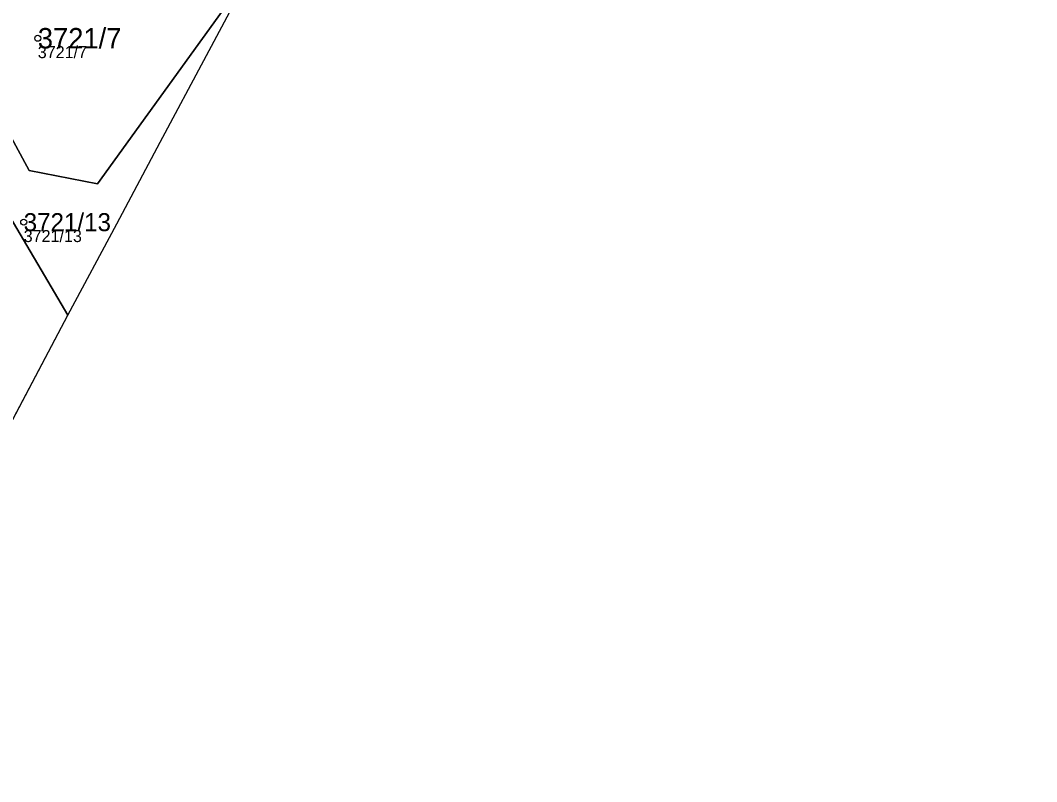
# Model space of a CAD drawing. Extents: x -690132 to -685994, y -975441 to -972444.
# Drawn here: x -687733.5 to -687649, y -975093.8 to -975030.5 of the extents above; entities that cross this region are included whole.
import ezdxf

# ---------------------------------------------------------------- set-up
doc = ezdxf.new("R2010")
doc.units = 0
for name, color, linetype in [('Definiční body', 7, 'Continuous'), ('Hranice parcel', 7, 'Continuous'), ('Parcelní čísla', 7, 'Continuous'), ('Polygon ku', 7, 'Continuous'), ('Polygon parcely', 7, 'Continuous')]:
    doc.layers.add(name, color=color, linetype=linetype)

msp = doc.modelspace()

# ---------------------------------------------------------------- linework, layer by layer
at = {"layer": 'Definiční body'}
for centre in [(-687732.01, -975031.99), (-687733.18, -975047.28)]:
    msp.add_circle(centre, 0.25, dxfattribs=at)
at = {"layer": 'Hranice parcel'}
msp.add_line((-687740.59, -975075.98), (-687729.5, -975055), dxfattribs=at)
for points in [[(-687729.5, -975055), (-687752.57, -975015.79), (-687760.48, -974996.55), (-687767.24, -974977.6), (-687769.03, -974971.44), (-687774.45, -974950.75), (-687778.64, -974925.58), (-687778.32, -974913.85)], [(-687739.78, -975029.95), (-687732.73, -975042.98), (-687727.06, -975044.08), (-687714.15, -975026.18)], [(-687729.5, -975055), (-687725.43, -975047.41), (-687721.85, -975040.64), (-687714.15, -975026.18)]]:
    msp.add_lwpolyline(points, dxfattribs=at)
at = {"layer": 'Polygon ku'}
msp.add_lwpolyline([(-687769.42, -975110.39), (-687743.87, -975082.2), (-687740.59, -975075.98), (-687729.5, -975055), (-687725.43, -975047.41), (-687721.85, -975040.64), (-687714.15, -975026.18), (-687709.65, -975016.98), (-687708.66, -975017.31), (-687707.84, -975017.84), (-687703.88, -975012.19), (-687701.33, -975008.74), (-687689.42, -974992.03), (-687675.89, -974972.28), (-687669.15, -974962.36), (-687662.5, -974952.43), (-687662.81, -974952.36), (-687652.38, -974941.48), (-687649.02, -974937.67)], dxfattribs=at)
at = {"layer": 'Polygon parcely'}
for points in [[(-687762.76, -974986.04), (-687770.2, -974962.7), (-687774.55, -974938.87), (-687777.3, -974921.74), (-687777.26, -974913.87), (-687778.32, -974913.85), (-687778.64, -974925.58), (-687774.45, -974950.75), (-687769.03, -974971.44), (-687767.24, -974977.6), (-687760.48, -974996.55), (-687752.57, -975015.79), (-687729.5, -975055), (-687725.43, -975047.41), (-687721.85, -975040.64), (-687714.15, -975026.18), (-687727.06, -975044.08), (-687732.73, -975042.98), (-687739.78, -975029.95), (-687742.51, -975029.13), (-687754.44, -975008.04)], [(-687732.73, -975042.98), (-687727.06, -975044.08), (-687714.15, -975026.18), (-687709.65, -975016.98), (-687724.84, -975007.67), (-687739.78, -975029.95)]]:
    msp.add_lwpolyline(points, close=True, dxfattribs=at)
msp.add_lwpolyline([(-687827.73, -975045.72), (-687822.23, -975056.68), (-687815.48, -975067.61), (-687810.69, -975074.14), (-687802.69, -975082.48), (-687795.67, -975088.32), (-687783.13, -975093.19), (-687775.57, -975093.78), (-687763.82, -975093.13), (-687754.08, -975090.31), (-687748.68, -975086.41), (-687744.53, -975081.77), (-687740.59, -975075.98), (-687729.5, -975055), (-687752.57, -975015.79), (-687760.48, -974996.55), (-687767.24, -974977.6), (-687769.03, -974971.44), (-687774.45, -974950.75), (-687778.64, -974925.58)], dxfattribs=at)

# ---------------------------------------------------------------- texts
at = {"layer": 'Definiční body'}
for s, p in [('3721/7', (-687732.01, -975033.646)), ('3721/13', (-687733.18, -975048.936))]:
    msp.add_text(s, height=1, dxfattribs=at).set_placement(p)
at = {"layer": 'Parcelní čísla'}
for s, height, p in [('3721/7', 1.7, (-687732.01, -975032.84)), ('3721/13', 1.5, (-687733.18, -975048.03))]:
    msp.add_text(s, height=height, dxfattribs=at).set_placement(p)

doc.saveas('drawing.dxf')
